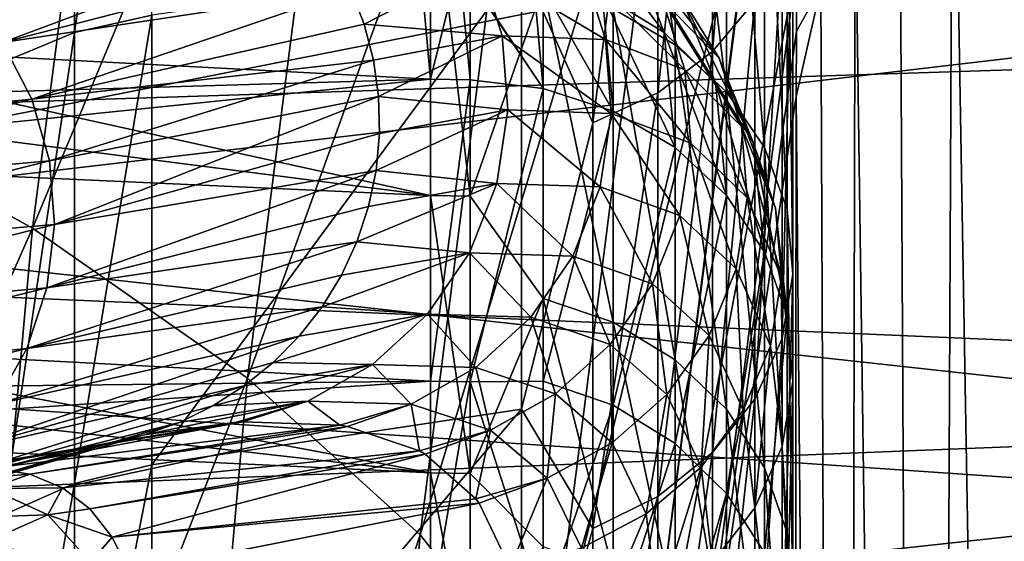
# Model space of a CAD drawing. Header units: metres. Extents: x -22 to 73, y -229 to 22.
# Tile 354 of 447: x 61.396 to 62.894, y -10.162 to -9.369. Entities that reach past the tile are written whole.
import ezdxf

# ---------------------------------------------------------------- set-up
doc = ezdxf.new("R2010")
doc.units = ezdxf.units.M
doc.layers.add('solid_509500_SW0001', color=7, linetype='CONTINUOUS')

msp = doc.modelspace()

# ---------------------------------------------------------------- linework, layer by layer
at = {"layer": 'solid_509500_SW0001'}
for points in [[(61.029751, -9.471726, 88.177193), (61.602753, -8.249917, 89.139091), (61.218891, -8.05316, 88.7584)], [(61.029751, -9.471726, 88.177193), (61.415619, -9.686172, 88.555557), (61.602753, -8.249917, 89.139091)], [(61.415619, -9.686172, 88.555557), (61.929768, -8.454942, 89.565712), (61.602753, -8.249917, 89.139091)], [(61.415619, -9.686172, 88.555557), (61.742718, -9.914229, 88.978676), (61.929768, -8.454942, 89.565712)], [(61.742718, -9.914229, 88.978676), (62.194595, -8.664883, 90.031303), (61.929768, -8.454942, 89.565712)], [(61.479786, -9.388646, 75.151253), (61.597153, -9.362164, 75.131081), (61.597153, -8.579371, 76.055855)], [(61.479786, -8.60364, 76.078644), (61.479786, -9.388646, 75.151253), (61.597153, -8.579371, 76.055855)], [(53.799999, -9.440376, 49.241554), (53.799999, -8.589276, 48.836903), (69.200699, -8.872087, 48.966187)], [(61.371479, -9.433519, 75.185432), (61.479786, -9.388646, 75.151253), (61.479786, -8.60364, 76.078644)], [(61.371479, -9.433519, 75.185432), (61.479786, -8.60364, 76.078644), (61.371479, -8.644761, 76.117256)], [(59.599998, -8.792096, 85.068657), (64.861679, -8.615326, 84.849426), (64.861679, -9.382155, 84.434792)], [(62.450405, -9.417651, 74.608482), (62.514534, -9.341178, 74.554817), (62.514534, -8.644258, 75.449837)], [(62.450405, -8.715026, 75.510826), (62.450405, -9.417651, 74.608482), (62.514534, -8.644258, 75.449837)], [(61.742718, -9.914229, 88.978676), (62.005585, -10.152093, 89.439499), (62.194595, -8.664883, 90.031303)], [(62.005585, -10.152093, 89.439499), (62.392906, -8.876309, 90.528244), (62.194595, -8.664883, 90.031303)], [(62.952862, -16.751766, 103.984497), (62.911175, -8.690939, 92.420441), (62.81591, -8.840919, 92.313881)], [(62.366886, -9.480341, 74.652473), (62.450405, -9.417651, 74.608482), (62.450405, -8.715026, 75.510826)], [(62.366886, -8.773039, 75.560822), (62.366886, -9.480341, 74.652473), (62.450405, -8.715026, 75.510826)], [(62.268269, -9.526026, 74.684532), (62.366886, -9.480341, 74.652473), (62.366886, -8.773039, 75.560822)], [(62.268269, -8.815315, 75.59726), (62.268269, -9.526026, 74.684532), (62.366886, -8.773039, 75.560822)], [(62.393513, -9.407076, 73.291977), (62.298885, -9.352744, 73.261414), (62.298885, -8.784178, 74.163963)], [(62.393513, -8.835207, 74.199776), (62.393513, -9.407076, 73.291977), (62.298885, -8.784178, 74.163963)], [(59.599998, -9.552241, 84.655167), (59.599998, -8.792096, 85.068657), (64.861679, -9.382155, 84.434792)], [(62.159725, -9.283252, 75.070976), (62.268269, -9.526026, 74.684532), (62.268269, -8.815315, 75.59726)], [(62.471672, -9.478583, 73.332199), (62.393513, -9.407076, 73.291977), (62.393513, -8.835207, 74.199776)], [(62.471672, -8.902368, 74.246902), (62.471672, -9.478583, 73.332199), (62.393513, -8.835207, 74.199776)], [(62.777531, -17.025888, 103.791794), (62.81591, -8.840919, 92.313881), (62.734512, -8.996242, 92.203545)], [(62.777531, -17.025888, 103.791794), (62.952862, -16.751766, 103.984497), (62.81591, -8.840919, 92.313881)], [(53.799999, -9.440376, 49.241554), (69.200699, -8.872087, 48.966187), (69.202698, -10.497551, 49.812054)], [(62.005585, -10.152093, 89.439499), (62.199837, -10.39579, 89.930336), (62.392906, -8.876309, 90.528244)], [(62.199837, -10.39579, 89.930336), (62.520508, -9.083649, 91.04303), (62.392906, -8.876309, 90.528244)], [(62.52935, -9.563594, 73.380028), (62.471672, -9.478583, 73.332199), (62.471672, -8.902368, 74.246902)], [(62.52935, -8.98221, 74.302925), (62.52935, -9.563594, 73.380028), (62.471672, -8.902368, 74.246902)], [(62.563583, -9.65774, 73.432991), (62.52935, -9.563594, 73.380028), (62.52935, -8.98221, 74.302925)], [(62.563583, -9.070633, 74.364975), (62.563583, -9.65774, 73.432991), (62.52935, -8.98221, 74.302925)], [(62.021458, -9.636569, 72.595253), (59.074009, -9.257332, 73.000717), (59.074009, -8.986861, 73.471901)], [(62.021458, -9.113147, 73.561508), (62.021458, -9.636569, 72.595253), (59.074009, -8.986861, 73.471901)], [(62.777531, -17.025888, 103.791794), (62.734512, -8.996242, 92.203545), (62.667427, -9.156054, 92.090042)], [(62.572617, -9.756187, 73.488373), (62.563583, -9.65774, 73.432991), (62.563583, -9.070633, 74.364975)], [(62.572617, -9.163095, 74.429855), (62.572617, -9.756187, 73.488373), (62.563583, -9.070633, 74.364975)], [(62.199837, -10.39579, 89.930336), (62.322224, -10.641254, 90.442978), (62.520508, -9.083649, 91.04303)], [(62.322224, -10.641254, 90.442978), (62.521458, -9.085765, 91.048424), (62.520508, -9.083649, 91.04303)], [(62.322224, -10.641254, 90.442978), (62.577919, -9.287579, 91.577278), (62.521458, -9.085765, 91.048424)], [(62.081627, -9.637572, 72.595589), (62.021458, -9.636569, 72.595253), (62.021458, -9.113147, 73.561508)], [(62.081627, -9.114006, 73.562111), (62.081627, -9.637572, 72.595589), (62.021458, -9.113147, 73.561508)], [(62.19265, -9.318377, 73.242081), (62.081627, -9.637572, 72.595589), (62.081627, -9.114006, 73.562111)], [(62.555981, -9.853878, 73.543327), (62.572617, -9.756187, 73.488373), (62.572617, -9.163095, 74.429855)], [(62.555981, -9.254848, 74.49424), (62.555981, -9.853878, 73.543327), (62.572617, -9.163095, 74.429855)], [(62.648949, -17.316845, 103.587273), (62.667427, -9.156054, 92.090042), (62.615021, -9.319482, 91.973984)], [(62.648949, -17.316845, 103.587273), (62.777531, -17.025888, 103.791794), (62.667427, -9.156054, 92.090042)], [(62.230434, -9.194478, 62.234135), (62.282333, -9.330312, 62.635757), (62.376732, -9.388394, 62.612728)], [(62.324833, -9.254616, 62.217182), (62.230434, -9.194478, 62.234135), (62.376732, -9.388394, 62.612728)], [(64.863281, -9.940419, 51.971718), (64.861427, -9.19685, 51.624813), (60.228394, -9.7418, 51.601006)], [(62.715557, -9.251195, 51.525753), (60.228394, -9.7418, 51.601006), (64.861427, -9.19685, 51.624813)], [(61.370216, -9.403656, 59.577564), (61.309376, -9.327443, 59.566338), (61.842129, -9.227398, 60.540501)], [(61.370216, -9.403656, 59.577564), (61.842129, -9.227398, 60.540501), (61.873756, -9.273874, 60.547512)], [(62.715557, -9.251195, 51.525753), (60.563084, -9.305677, 51.426376), (60.228394, -9.7418, 51.601006)], [(62.316689, -9.243005, 61.795319), (62.402756, -9.333652, 62.194904), (62.460213, -9.427532, 62.168442)], [(62.374146, -9.339115, 61.778687), (62.316689, -9.243005, 61.795319), (62.460213, -9.427532, 62.168442)], [(62.324833, -9.254616, 62.217182), (62.376732, -9.388394, 62.612728), (62.454659, -9.464727, 62.582462)], [(62.402756, -9.333652, 62.194904), (62.324833, -9.254616, 62.217182), (62.454659, -9.464727, 62.582462)], [(62.514534, -9.945796, 73.595032), (62.555981, -9.853878, 73.543327), (62.555981, -9.254848, 74.49424)], [(62.514534, -9.341178, 74.554817), (62.514534, -9.945796, 73.595032), (62.555981, -9.254848, 74.49424)], [(62.021458, -9.636569, 72.595253), (59.074009, -9.503057, 72.516335), (59.074009, -9.257332, 73.000717)], [(61.370216, -9.403656, 59.577564), (61.873756, -9.273874, 60.547512), (61.899891, -9.323647, 60.555019)], [(61.597153, -10.045728, 74.13073), (62.159725, -9.961054, 74.079048), (62.159725, -9.283252, 75.070976)], [(61.597153, -9.362164, 75.131081), (61.597153, -10.045728, 74.13073), (62.159725, -9.283252, 75.070976)], [(62.064827, -9.283223, 62.664616), (62.00663, -9.296542, 62.70039), (62.021458, -9.459704, 63.05088)], [(62.064827, -9.283223, 62.664616), (62.021458, -9.459704, 63.05088), (62.081627, -9.460635, 63.050392)], [(62.064827, -9.283223, 62.664616), (62.19265, -9.473461, 63.043682), (62.064072, -9.279746, 62.655872)], [(62.1763, -9.293459, 62.650372), (62.064072, -9.279746, 62.655872), (62.19265, -9.473461, 63.043682)], [(62.064827, -9.283223, 62.664616), (62.081627, -9.460635, 63.050392), (62.19265, -9.473461, 63.043682)], [(62.159725, -9.283252, 75.070976), (62.159725, -9.961054, 74.079048), (62.268269, -9.526026, 74.684532)], [(62.00663, -9.296542, 62.70039), (59.074009, -9.305138, 63.08881), (60.542709, -9.382145, 63.069847)], [(62.00663, -9.296542, 62.70039), (60.542709, -9.382145, 63.069847), (62.021458, -9.459704, 63.05088)], [(61.920174, -9.37608, 60.562927), (61.899891, -9.323647, 60.555019), (62.096069, -9.285693, 60.970238)], [(61.920174, -9.37608, 60.562927), (62.096069, -9.285693, 60.970238), (62.130112, -9.393572, 60.974533)], [(62.096069, -9.285693, 60.970238), (62.253273, -9.291244, 61.378853), (62.287312, -9.398966, 61.371635)], [(62.130112, -9.393572, 60.974533), (62.096069, -9.285693, 60.970238), (62.287312, -9.398966, 61.371635)], [(62.1763, -9.293459, 62.650372), (62.19265, -9.473461, 63.043682), (62.298885, -9.508399, 63.025406)], [(62.282333, -9.330312, 62.635757), (62.1763, -9.293459, 62.650372), (62.298885, -9.508399, 63.025406)], [(62.253273, -9.291244, 61.378853), (62.374146, -9.339115, 61.778687), (62.408184, -9.445498, 61.760277)], [(62.287312, -9.398966, 61.371635), (62.253273, -9.291244, 61.378853), (62.408184, -9.445498, 61.760277)], [(62.322224, -10.641254, 90.442978), (62.370682, -10.884567, 90.968979), (62.577919, -9.287579, 91.577278)], [(62.577747, -9.386607, 91.716644), (62.577919, -9.287579, 91.577278), (62.370682, -10.884567, 90.968979)], [(62.615021, -9.319482, 91.973984), (62.577919, -9.287579, 91.577278), (62.577747, -9.386607, 91.716644)], [(61.414829, -9.490159, 59.590309), (61.370216, -9.403656, 59.577564), (61.899891, -9.323647, 60.555019)], [(61.414829, -9.490159, 59.590309), (61.899891, -9.323647, 60.555019), (61.920174, -9.37608, 60.562927)], [(62.19265, -9.318377, 73.242081), (62.19265, -9.792778, 72.291039), (62.081627, -9.637572, 72.595589)], [(62.298885, -9.828894, 72.30687), (62.19265, -9.792778, 72.291039), (62.19265, -9.318377, 73.242081)], [(62.298885, -9.352744, 73.261414), (62.298885, -9.828894, 72.30687), (62.19265, -9.318377, 73.242081)], [(62.282333, -9.330312, 62.635757), (62.298885, -9.508399, 63.025406), (62.393513, -9.563636, 62.996506)], [(62.376732, -9.388394, 62.612728), (62.282333, -9.330312, 62.635757), (62.393513, -9.563636, 62.996506)], [(62.615021, -9.319482, 91.973984), (62.577747, -9.386607, 91.716644), (62.577576, -9.48563, 91.85601)], [(62.648949, -17.316845, 103.587273), (62.615021, -9.319482, 91.973984), (62.577576, -9.48563, 91.85601)], [(62.374146, -9.339115, 61.778687), (62.460213, -9.427532, 62.168442), (62.494251, -9.531447, 62.139153)], [(62.408184, -9.445498, 61.760277), (62.374146, -9.339115, 61.778687), (62.494251, -9.531447, 62.139153)], [(62.402756, -9.333652, 62.194904), (62.454659, -9.464727, 62.582462), (62.512112, -9.555399, 62.546509)], [(62.460213, -9.427532, 62.168442), (62.402756, -9.333652, 62.194904), (62.512112, -9.555399, 62.546509)], [(62.450405, -10.02722, 73.640839), (62.514534, -9.945796, 73.595032), (62.514534, -9.341178, 74.554817)], [(62.450405, -9.417651, 74.608482), (62.450405, -10.02722, 73.640839), (62.514534, -9.341178, 74.554817)], [(62.393513, -9.885992, 72.331886), (62.298885, -9.828894, 72.30687), (62.298885, -9.352744, 73.261414)], [(62.393513, -9.407076, 73.291977), (62.393513, -9.885992, 72.331886), (62.298885, -9.352744, 73.261414)], [(61.479786, -10.074142, 74.148071), (61.597153, -10.045728, 74.13073), (61.597153, -9.362164, 75.131081)], [(61.479786, -9.388646, 75.151253), (61.479786, -10.074142, 74.148071), (61.597153, -9.362164, 75.131081)], [(62.021458, -9.459704, 63.05088), (60.542709, -9.382145, 63.069847), (59.074009, -9.546131, 63.575436)], [(59.599998, -9.552241, 84.655167), (64.861679, -9.382155, 84.434792), (64.861679, -10.129076, 83.985275)], [(61.371479, -10.122293, 74.177452), (61.479786, -10.074142, 74.148071), (61.479786, -9.388646, 75.151253)], [(61.371479, -10.122293, 74.177452), (61.479786, -9.388646, 75.151253), (61.371479, -9.433519, 75.185432)], [(61.414829, -9.490159, 59.590309), (61.920174, -9.37608, 60.562927), (61.934319, -9.43048, 60.571136)], [(61.934319, -9.43048, 60.571136), (61.920174, -9.37608, 60.562927), (62.130112, -9.393572, 60.974533)], [(62.577576, -9.48563, 91.85601), (62.577747, -9.386607, 91.716644), (62.370682, -10.884567, 90.968979)], [(62.376732, -9.388394, 62.612728), (62.393513, -9.563636, 62.996506), (62.471672, -9.636333, 62.958473)], [(62.454659, -9.464727, 62.582462), (62.376732, -9.388394, 62.612728), (62.471672, -9.636333, 62.958473)], [(60.775394, -9.552185, 58.555534), (61.370216, -9.403656, 59.577564), (61.414829, -9.490159, 59.590309)], [(61.942135, -9.486123, 60.579529), (61.934319, -9.43048, 60.571136), (62.130112, -9.393572, 60.974533)], [(61.942135, -9.486123, 60.579529), (62.130112, -9.393572, 60.974533), (62.138992, -9.506336, 60.979027)], [(62.130112, -9.393572, 60.974533), (62.287312, -9.398966, 61.371635), (62.296196, -9.511568, 61.36409)], [(62.138992, -9.506336, 60.979027), (62.130112, -9.393572, 60.974533), (62.296196, -9.511568, 61.36409)], [(62.287312, -9.398966, 61.371635), (62.408184, -9.445498, 61.760277), (62.417068, -9.5567, 61.741035)], [(62.296196, -9.511568, 61.36409), (62.287312, -9.398966, 61.371635), (62.417068, -9.5567, 61.741035)], [(62.366886, -10.093966, 73.678391), (62.450405, -10.02722, 73.640839), (62.450405, -9.417651, 74.608482)], [(62.366886, -9.480341, 74.652473), (62.366886, -10.093966, 73.678391), (62.450405, -9.417651, 74.608482)], [(62.471672, -9.961141, 72.364815), (62.393513, -9.885992, 72.331886), (62.393513, -9.407076, 73.291977)], [(62.471672, -9.478583, 73.332199), (62.471672, -9.961141, 72.364815), (62.393513, -9.407076, 73.291977)], [(61.441502, -9.583619, 59.60408), (61.414829, -9.490159, 59.590309), (61.934319, -9.43048, 60.571136)], [(61.441502, -9.583619, 59.60408), (61.934319, -9.43048, 60.571136), (61.942135, -9.486123, 60.579529)], [(62.460213, -9.427532, 62.168442), (62.512112, -9.555399, 62.546509), (62.546154, -9.655762, 62.506714)], [(62.494251, -9.531447, 62.139153), (62.460213, -9.427532, 62.168442), (62.546154, -9.655762, 62.506714)], [(53.799999, -10.272465, 49.683983), (53.799999, -9.440376, 49.241554), (69.202698, -10.497551, 49.812054)], [(62.408184, -9.445498, 61.760277), (62.494251, -9.531447, 62.139153), (62.503136, -9.640069, 62.108536)], [(62.417068, -9.5567, 61.741035), (62.408184, -9.445498, 61.760277), (62.503136, -9.640069, 62.108536)], [(62.021458, -9.459704, 63.05088), (59.074009, -9.546131, 63.575436), (59.074009, -9.761825, 64.074165)], [(62.021458, -9.918457, 64.049812), (62.021458, -9.459704, 63.05088), (59.074009, -9.761825, 64.074165)], [(62.081627, -9.460635, 63.050392), (62.021458, -9.459704, 63.05088), (62.021458, -9.918457, 64.049812)], [(62.081627, -9.91939, 64.049316), (62.081627, -9.460635, 63.050392), (62.021458, -9.918457, 64.049812)], [(62.19265, -9.473461, 63.043682), (62.081627, -9.460635, 63.050392), (62.081627, -9.91939, 64.049316)], [(62.454659, -9.464727, 62.582462), (62.471672, -9.636333, 62.958473), (62.52935, -9.722758, 62.913258)], [(62.512112, -9.555399, 62.546509), (62.454659, -9.464727, 62.582462), (62.52935, -9.722758, 62.913258)], [(60.902828, -10.846779, 87.493134), (61.415619, -9.686172, 88.555557), (61.029751, -9.471726, 88.177193)], [(62.19265, -9.918725, 64.008705), (62.19265, -9.473461, 63.043682), (62.081627, -9.91939, 64.049316)], [(62.298885, -9.508399, 63.025406), (62.19265, -9.473461, 63.043682), (62.19265, -9.918725, 64.008705)], [(62.52935, -10.050478, 72.403961), (62.471672, -9.961141, 72.364815), (62.471672, -9.478583, 73.332199)], [(62.52935, -9.563594, 73.380028), (62.52935, -10.050478, 72.403961), (62.471672, -9.478583, 73.332199)], [(60.820007, -9.638739, 58.567932), (60.775394, -9.552185, 58.555534), (61.414829, -9.490159, 59.590309)], [(60.820007, -9.638739, 58.567932), (61.414829, -9.490159, 59.590309), (61.441502, -9.583619, 59.60408)], [(61.449203, -9.680433, 59.618343), (61.441502, -9.583619, 59.60408), (61.942135, -9.486123, 60.579529)], [(61.449203, -9.680433, 59.618343), (61.942135, -9.486123, 60.579529), (61.943516, -9.542274, 60.588001)], [(61.943516, -9.542274, 60.588001), (61.942135, -9.486123, 60.579529), (62.138992, -9.506336, 60.979027)], [(62.268269, -10.142609, 73.70575), (62.366886, -10.093966, 73.678391), (62.366886, -9.480341, 74.652473)], [(62.268269, -9.526026, 74.684532), (62.268269, -10.142609, 73.70575), (62.366886, -9.480341, 74.652473)], [(62.569775, -16.391064, 101.624237), (62.577576, -9.48563, 91.85601), (62.370682, -10.884567, 90.968979)], [(62.648949, -17.316845, 103.587273), (62.577576, -9.48563, 91.85601), (62.569775, -16.391064, 101.624237)], [(62.021458, -10.05804, 71.579887), (59.074009, -9.723399, 72.020065), (59.074009, -9.503057, 72.516335)], [(62.021458, -9.636569, 72.595253), (62.021458, -10.05804, 71.579887), (59.074009, -9.503057, 72.516335)], [(61.93845, -9.598207, 60.596436), (62.138992, -9.506336, 60.979027), (62.122261, -9.618208, 60.983482)], [(61.93845, -9.598207, 60.596436), (61.943516, -9.542274, 60.588001), (62.138992, -9.506336, 60.979027)], [(62.122261, -9.618208, 60.983482), (62.138992, -9.506336, 60.979027), (62.279461, -9.623278, 61.356606)], [(62.138992, -9.506336, 60.979027), (62.296196, -9.511568, 61.36409), (62.279461, -9.623278, 61.356606)], [(62.298885, -9.955305, 63.993984), (62.298885, -9.508399, 63.025406), (62.19265, -9.918725, 64.008705)], [(62.393513, -9.563636, 62.996506), (62.298885, -9.508399, 63.025406), (62.298885, -9.955305, 63.993984)], [(62.279461, -9.623278, 61.356606), (62.296196, -9.511568, 61.36409), (62.400333, -9.66702, 61.721943)], [(62.296196, -9.511568, 61.36409), (62.417068, -9.5567, 61.741035), (62.400333, -9.66702, 61.721943)], [(62.159725, -9.961054, 74.079048), (62.268269, -10.142609, 73.70575), (62.268269, -9.526026, 74.684532)], [(62.494251, -9.531447, 62.139153), (62.546154, -9.655762, 62.506714), (62.555035, -9.76067, 62.465118)], [(62.503136, -9.640069, 62.108536), (62.494251, -9.531447, 62.139153), (62.555035, -9.76067, 62.465118)], [(59.599998, -10.293185, 84.207726), (59.599998, -9.552241, 84.655167), (64.861679, -10.129076, 83.985275)], [(61.449203, -9.680433, 59.618343), (61.943516, -9.542274, 60.588001), (61.93845, -9.598207, 60.596436)], [(62.393513, -10.013138, 63.970711), (62.393513, -9.563636, 62.996506), (62.298885, -9.955305, 63.993984)], [(62.471672, -9.636333, 62.958473), (62.393513, -9.563636, 62.996506), (62.393513, -10.013138, 63.970711)], [(62.400333, -9.66702, 61.721943), (62.417068, -9.5567, 61.741035), (62.486401, -9.74783, 62.078163)], [(62.417068, -9.5567, 61.741035), (62.503136, -9.640069, 62.108536), (62.486401, -9.74783, 62.078163)], [(62.512112, -9.555399, 62.546509), (62.52935, -9.722758, 62.913258), (62.563583, -9.818472, 62.863182)], [(62.546154, -9.655762, 62.506714), (62.512112, -9.555399, 62.546509), (62.563583, -9.818472, 62.863182)], [(62.563583, -10.149418, 72.447319), (62.52935, -10.050478, 72.403961), (62.52935, -9.563594, 73.380028)], [(62.563583, -9.65774, 73.432991), (62.563583, -10.149418, 72.447319), (62.52935, -9.563594, 73.380028)], [(60.84668, -9.732252, 58.581329), (60.820007, -9.638739, 58.567932), (61.441502, -9.583619, 59.60408)], [(60.84668, -9.732252, 58.581329), (61.441502, -9.583619, 59.60408), (61.449203, -9.680433, 59.618343)], [(61.437637, -9.776871, 59.632549), (61.93845, -9.598207, 60.596436), (61.927002, -9.653207, 60.604733)], [(61.437637, -9.776871, 59.632549), (61.449203, -9.680433, 59.618343), (61.93845, -9.598207, 60.596436)], [(61.927002, -9.653207, 60.604733), (61.93845, -9.598207, 60.596436), (62.122261, -9.618208, 60.983482)], [(61.909321, -9.706571, 60.612785), (62.122261, -9.618208, 60.983482), (62.080772, -9.723451, 60.987675)], [(61.909321, -9.706571, 60.612785), (61.927002, -9.653207, 60.604733), (62.122261, -9.618208, 60.983482)], [(62.080772, -9.723451, 60.987675), (62.122261, -9.618208, 60.983482), (62.237972, -9.728369, 61.349564)], [(62.122261, -9.618208, 60.983482), (62.279461, -9.623278, 61.356606), (62.237972, -9.728369, 61.349564)], [(62.237972, -9.728369, 61.349564), (62.279461, -9.623278, 61.356606), (62.358845, -9.770803, 61.703983)], [(62.279461, -9.623278, 61.356606), (62.400333, -9.66702, 61.721943), (62.358845, -9.770803, 61.703983)], [(62.081627, -10.058991, 71.580353), (62.021458, -10.05804, 71.579887), (62.021458, -9.636569, 72.595253)], [(62.081627, -9.637572, 72.595589), (62.081627, -10.058991, 71.580353), (62.021458, -9.636569, 72.595253)], [(62.19265, -9.792778, 72.291039), (62.081627, -10.058991, 71.580353), (62.081627, -9.637572, 72.595589)], [(62.471672, -10.089252, 63.940083), (62.471672, -9.636333, 62.958473), (62.393513, -10.013138, 63.970711)], [(62.52935, -9.722758, 62.913258), (62.471672, -9.636333, 62.958473), (62.471672, -10.089252, 63.940083)], [(62.486401, -9.74783, 62.078163), (62.503136, -9.640069, 62.108536), (62.538303, -9.864747, 62.423851)], [(62.503136, -9.640069, 62.108536), (62.555035, -9.76067, 62.465118), (62.538303, -9.864747, 62.423851)], [(61.437637, -9.776871, 59.632549), (61.927002, -9.653207, 60.604733), (61.909321, -9.706571, 60.612785)], [(62.546154, -9.655762, 62.506714), (62.563583, -9.818472, 62.863182), (62.572617, -9.918557, 62.810818)], [(62.555035, -9.76067, 62.465118), (62.546154, -9.655762, 62.506714), (62.572617, -9.918557, 62.810818)], [(62.572617, -10.252876, 72.492653), (62.563583, -10.149418, 72.447319), (62.563583, -9.65774, 73.432991)], [(62.572617, -9.756187, 73.488373), (62.572617, -10.252876, 72.492653), (62.563583, -9.65774, 73.432991)], [(62.358845, -9.770803, 61.703983), (62.400333, -9.66702, 61.721943), (62.444912, -9.849207, 62.049591)], [(62.400333, -9.66702, 61.721943), (62.486401, -9.74783, 62.078163), (62.444912, -9.849207, 62.049591)], [(60.854382, -9.829123, 58.595207), (60.84668, -9.732252, 58.581329), (61.449203, -9.680433, 59.618343)], [(60.854382, -9.829123, 58.595207), (61.449203, -9.680433, 59.618343), (61.437637, -9.776871, 59.632549)], [(60.902828, -10.846779, 87.493134), (61.290123, -11.078083, 87.867157), (61.415619, -9.686172, 88.555557)], [(61.290123, -11.078083, 87.867157), (61.742718, -9.914229, 88.978676), (61.415619, -9.686172, 88.555557)], [(61.407249, -9.869213, 59.646156), (61.909321, -9.706571, 60.612785), (61.885632, -9.75761, 60.620483)], [(61.407249, -9.869213, 59.646156), (61.437637, -9.776871, 59.632549), (61.909321, -9.706571, 60.612785)], [(61.885632, -9.75761, 60.620483), (61.909321, -9.706571, 60.612785), (62.080772, -9.723451, 60.987675)], [(62.021458, -10.05804, 71.579887), (59.074009, -9.917953, 71.512779), (59.074009, -9.723399, 72.020065)], [(61.856243, -9.805665, 60.627735), (62.080772, -9.723451, 60.987675), (62.016655, -9.81667, 60.991386)], [(61.856243, -9.805665, 60.627735), (61.885632, -9.75761, 60.620483), (62.080772, -9.723451, 60.987675)], [(62.016655, -9.81667, 60.991386), (62.080772, -9.723451, 60.987675), (62.173855, -9.821453, 61.343327)], [(62.080772, -9.723451, 60.987675), (62.237972, -9.728369, 61.349564), (62.173855, -9.821453, 61.343327)], [(62.173855, -9.821453, 61.343327), (62.237972, -9.728369, 61.349564), (62.294727, -9.862731, 61.688076)], [(62.237972, -9.728369, 61.349564), (62.358845, -9.770803, 61.703983), (62.294727, -9.862731, 61.688076)], [(62.52935, -10.17974, 63.903671), (62.52935, -9.722758, 62.913258), (62.471672, -10.089252, 63.940083)], [(62.563583, -9.818472, 62.863182), (62.52935, -9.722758, 62.913258), (62.52935, -10.17974, 63.903671)], [(64.863281, -9.940419, 51.971718), (60.228394, -9.7418, 51.601006), (59.982315, -10.134657, 51.782776)], [(62.444912, -9.849207, 62.049591), (62.486401, -9.74783, 62.078163), (62.496815, -9.962657, 62.385029)], [(62.486401, -9.74783, 62.078163), (62.538303, -9.864747, 62.423851), (62.496815, -9.962657, 62.385029)], [(62.021458, -9.918457, 64.049812), (59.074009, -9.761825, 64.074165), (59.074009, -9.951368, 64.583031)], [(61.407249, -9.869213, 59.646156), (61.885632, -9.75761, 60.620483), (61.856243, -9.805665, 60.627735)], [(62.538303, -9.864747, 62.423851), (62.555035, -9.76067, 62.465118), (62.555981, -10.017874, 62.758858)], [(62.555035, -9.76067, 62.465118), (62.572617, -9.918557, 62.810818), (62.555981, -10.017874, 62.758858)], [(62.555981, -10.355541, 72.537636), (62.572617, -10.252876, 72.492653), (62.572617, -9.756187, 73.488373)], [(62.555981, -9.853878, 73.543327), (62.555981, -10.355541, 72.537636), (62.572617, -9.756187, 73.488373)], [(60.842815, -9.925615, 58.609032), (61.437637, -9.776871, 59.632549), (61.407249, -9.869213, 59.646156)], [(60.842815, -9.925615, 58.609032), (60.854382, -9.829123, 58.595207), (61.437637, -9.776871, 59.632549)], [(62.294727, -9.862731, 61.688076), (62.358845, -9.770803, 61.703983), (62.380795, -9.939002, 62.024281)], [(62.358845, -9.770803, 61.703983), (62.444912, -9.849207, 62.049591), (62.380795, -9.939002, 62.024281)], [(62.19265, -9.792778, 72.291039), (62.19265, -10.170415, 71.297607), (62.081627, -10.058991, 71.580353)], [(62.298885, -10.207924, 71.309769), (62.19265, -10.170415, 71.297607), (62.19265, -9.792778, 72.291039)], [(62.298885, -9.828894, 72.30687), (62.298885, -10.207924, 71.309769), (62.19265, -9.792778, 72.291039)], [(61.359211, -9.953903, 59.658634), (61.856243, -9.805665, 60.627735), (61.821533, -9.850115, 60.634438)], [(61.359211, -9.953903, 59.658634), (61.407249, -9.869213, 59.646156), (61.856243, -9.805665, 60.627735)], [(61.821533, -9.850115, 60.634438), (61.856243, -9.805665, 60.627735), (62.016655, -9.81667, 60.991386)], [(61.781948, -9.890385, 60.640514), (62.016655, -9.81667, 60.991386), (61.933189, -9.893089, 60.994431)], [(61.781948, -9.890385, 60.640514), (61.821533, -9.850115, 60.634438), (62.016655, -9.81667, 60.991386)], [(61.933189, -9.893089, 60.994431), (62.016655, -9.81667, 60.991386), (62.090389, -9.897761, 61.338215)], [(62.016655, -9.81667, 60.991386), (62.173855, -9.821453, 61.343327), (62.090389, -9.897761, 61.338215)], [(62.090389, -9.897761, 61.338215), (62.173855, -9.821453, 61.343327), (62.211266, -9.93809, 61.675037)], [(62.173855, -9.821453, 61.343327), (62.294727, -9.862731, 61.688076), (62.211266, -9.93809, 61.675037)], [(62.563583, -10.279951, 63.863346), (62.563583, -9.818472, 62.863182), (62.52935, -10.17974, 63.903671)], [(62.572617, -9.918557, 62.810818), (62.563583, -9.818472, 62.863182), (62.563583, -10.279951, 63.863346)], [(62.393513, -10.267224, 71.328995), (62.298885, -10.207924, 71.309769), (62.298885, -9.828894, 72.30687)], [(62.393513, -9.885992, 72.331886), (62.393513, -10.267224, 71.328995), (62.298885, -9.828894, 72.30687)], [(61.295376, -10.027676, 59.669502), (61.821533, -9.850115, 60.634438), (61.781948, -9.890385, 60.640514)], [(61.295376, -10.027676, 59.669502), (61.359211, -9.953903, 59.658634), (61.821533, -9.850115, 60.634438)], [(62.380795, -9.939002, 62.024281), (62.444912, -9.849207, 62.049591), (62.432693, -10.049382, 62.350643)], [(62.444912, -9.849207, 62.049591), (62.496815, -9.962657, 62.385029), (62.432693, -10.049382, 62.350643)], [(62.514534, -10.452139, 72.579964), (62.555981, -10.355541, 72.537636), (62.555981, -9.853878, 73.543327)], [(62.514534, -9.945796, 73.595032), (62.514534, -10.452139, 72.579964), (62.555981, -9.853878, 73.543327)], [(60.812428, -10.018012, 58.622269), (61.407249, -9.869213, 59.646156), (61.359211, -9.953903, 59.658634)], [(60.812428, -10.018012, 58.622269), (60.842815, -9.925615, 58.609032), (61.407249, -9.869213, 59.646156)], [(62.211266, -9.93809, 61.675037), (62.294727, -9.862731, 61.688076), (62.297333, -10.012612, 62.003532)], [(62.294727, -9.862731, 61.688076), (62.380795, -9.939002, 62.024281), (62.297333, -10.012612, 62.003532)], [(62.496815, -9.962657, 62.385029), (62.538303, -9.864747, 62.423851), (62.514534, -10.111321, 62.709969)], [(62.538303, -9.864747, 62.423851), (62.555981, -10.017874, 62.758858), (62.514534, -10.111321, 62.709969)], [(61.295376, -10.027676, 59.669502), (61.781948, -9.890385, 60.640514), (61.737999, -9.925955, 60.645882)], [(61.690254, -9.956368, 60.650467), (61.933189, -9.893089, 60.994431), (61.834663, -9.948789, 60.996651)], [(61.690254, -9.956368, 60.650467), (61.737999, -9.925955, 60.645882), (61.933189, -9.893089, 60.994431)], [(61.737999, -9.925955, 60.645882), (61.781948, -9.890385, 60.640514), (61.933189, -9.893089, 60.994431)], [(61.834663, -9.948789, 60.996651), (61.933189, -9.893089, 60.994431), (61.991863, -9.953381, 61.334488)], [(61.933189, -9.893089, 60.994431), (62.090389, -9.897761, 61.338215), (61.991863, -9.953381, 61.334488)], [(61.991863, -9.953381, 61.334488), (62.090389, -9.897761, 61.338215), (62.112736, -9.993018, 61.665531)], [(62.090389, -9.897761, 61.338215), (62.211266, -9.93809, 61.675037), (62.112736, -9.993018, 61.665531)], [(62.471672, -10.34527, 71.354301), (62.393513, -10.267224, 71.328995), (62.393513, -9.885992, 72.331886)], [(62.471672, -9.961141, 72.364815), (62.471672, -10.34527, 71.354301), (62.393513, -9.885992, 72.331886)], [(61.290123, -11.078083, 87.867157), (61.617188, -11.328436, 88.283981), (61.742718, -9.914229, 88.978676)], [(61.617188, -11.328436, 88.283981), (62.005585, -10.152093, 89.439499), (61.742718, -9.914229, 88.978676)], [(62.021458, -10.372778, 70.526909), (59.074009, -10.086006, 70.996307), (59.074009, -9.917953, 71.512779)], [(62.021458, -10.05804, 71.579887), (62.021458, -10.372778, 70.526909), (59.074009, -9.917953, 71.512779)], [(62.021458, -9.918457, 64.049812), (59.074009, -9.951368, 64.583031), (59.074009, -10.114411, 65.101021)], [(62.021458, -10.271955, 65.090233), (62.021458, -9.918457, 64.049812), (59.074009, -10.114411, 65.101021)], [(61.218197, -10.087687, 59.678341), (61.737999, -9.925955, 60.645882), (61.690254, -9.956368, 60.650467)], [(61.218197, -10.087687, 59.678341), (61.295376, -10.027676, 59.669502), (61.737999, -9.925955, 60.645882)], [(62.081627, -9.91939, 64.049316), (62.021458, -9.918457, 64.049812), (62.021458, -10.271955, 65.090233)], [(62.081627, -10.273009, 65.090103), (62.081627, -9.91939, 64.049316), (62.021458, -10.271955, 65.090233)], [(62.19265, -10.265981, 65.013161), (62.19265, -9.918725, 64.008705), (62.081627, -9.91939, 64.049316)], [(62.19265, -10.265981, 65.013161), (62.081627, -9.91939, 64.049316), (62.081627, -10.273009, 65.090103)], [(62.298885, -9.955305, 63.993984), (62.19265, -9.918725, 64.008705), (62.19265, -10.265981, 65.013161)], [(62.555981, -10.017874, 62.758858), (62.572617, -9.918557, 62.810818), (62.572617, -10.384741, 63.821178)], [(62.572617, -10.384741, 63.821178), (62.572617, -9.918557, 62.810818), (62.563583, -10.279951, 63.863346)], [(64.863281, -9.940419, 51.971718), (59.982315, -10.134657, 51.782776), (59.806877, -10.493425, 51.970623)], [(64.863365, -10.653756, 52.378864), (64.863281, -9.940419, 51.971718), (59.806877, -10.493425, 51.970623)], [(62.112736, -9.993018, 61.665531), (62.211266, -9.93809, 61.675037), (62.198803, -10.066266, 61.988407)], [(62.211266, -9.93809, 61.675037), (62.297333, -10.012612, 62.003532), (62.198803, -10.066266, 61.988407)], [(62.297333, -10.012612, 62.003532), (62.380795, -9.939002, 62.024281), (62.349232, -10.120477, 62.322453)], [(62.380795, -9.939002, 62.024281), (62.432693, -10.049382, 62.350643), (62.349232, -10.120477, 62.322453)], [(61.218197, -10.087687, 59.678341), (61.690254, -9.956368, 60.650467), (61.639332, -9.981232, 60.654217)], [(61.585884, -10.000224, 60.657085), (61.834663, -9.948789, 60.996651), (61.726219, -9.980907, 60.998112)], [(61.585884, -10.000224, 60.657085), (61.639332, -9.981232, 60.654217), (61.834663, -9.948789, 60.996651)], [(61.639332, -9.981232, 60.654217), (61.690254, -9.956368, 60.650467), (61.834663, -9.948789, 60.996651)], [(61.735928, -9.980221, 61.016819), (61.726219, -9.980907, 60.998112), (61.834663, -9.948789, 60.996651)], [(61.735928, -9.980221, 61.016819), (61.834663, -9.948789, 60.996651), (61.88345, -9.985481, 61.332642)], [(61.834663, -9.948789, 60.996651), (61.991863, -9.953381, 61.334488), (61.88345, -9.985481, 61.332642)], [(61.894794, -9.987438, 61.360023), (61.88345, -9.985481, 61.332642), (61.991863, -9.953381, 61.334488)], [(61.894794, -9.987438, 61.360023), (61.991863, -9.953381, 61.334488), (62.004269, -10.024738, 61.660282)], [(61.991863, -9.953381, 61.334488), (62.112736, -9.993018, 61.665531), (62.004269, -10.024738, 61.660282)], [(62.298885, -10.303842, 65.002151), (62.298885, -9.955305, 63.993984), (62.19265, -10.265981, 65.013161)], [(62.393513, -10.013138, 63.970711), (62.298885, -9.955305, 63.993984), (62.298885, -10.303842, 65.002151)], [(62.450405, -10.537707, 72.617462), (62.514534, -10.452139, 72.579964), (62.514534, -9.945796, 73.595032)], [(62.450405, -10.02722, 73.640839), (62.450405, -10.537707, 72.617462), (62.514534, -9.945796, 73.595032)], [(61.597153, -10.622818, 73.065392), (62.159725, -10.533279, 73.022697), (62.159725, -9.961054, 74.079048)], [(61.597153, -10.045728, 74.13073), (61.597153, -10.622818, 73.065392), (62.159725, -9.961054, 74.079048)], [(62.159725, -9.961054, 74.079048), (62.159725, -10.533279, 73.022697), (62.268269, -10.142609, 73.70575)], [(62.432693, -10.049382, 62.350643), (62.496815, -9.962657, 62.385029), (62.450405, -10.1941, 62.66666)], [(62.496815, -9.962657, 62.385029), (62.514534, -10.111321, 62.709969), (62.450405, -10.1941, 62.66666)], [(62.52935, -10.438053, 71.384384), (62.471672, -10.34527, 71.354301), (62.471672, -9.961141, 72.364815)], [(62.52935, -10.050478, 72.403961), (62.52935, -10.438053, 71.384384), (62.471672, -9.961141, 72.364815)], [(61.130657, -10.131624, 59.684814), (61.639332, -9.981232, 60.654217), (61.585884, -10.000224, 60.657085)], [(61.130657, -10.131624, 59.684814), (61.218197, -10.087687, 59.678341), (61.639332, -9.981232, 60.654217)], [(61.214333, -10.068192, 60.668747), (61.217773, -10.067631, 60.667637), (61.726219, -9.980907, 60.998112)], [(61.288528, -10.053253, 60.870045), (61.214333, -10.068192, 60.668747), (61.726219, -9.980907, 60.998112)], [(61.217773, -10.067631, 60.667637), (61.221474, -10.066999, 60.667156), (61.726219, -9.980907, 60.998112)], [(61.221474, -10.066999, 60.667156), (61.530605, -10.013102, 60.659027), (61.726219, -9.980907, 60.998112)], [(61.288528, -10.053253, 60.870045), (61.726219, -9.980907, 60.998112), (61.735928, -9.980221, 61.016819)], [(61.354168, -10.05075, 61.068539), (61.288528, -10.053253, 60.870045), (61.735928, -9.980221, 61.016819)], [(61.354168, -10.05075, 61.068539), (61.735928, -9.980221, 61.016819), (61.88345, -9.985481, 61.332642)], [(61.411812, -10.060111, 61.26519), (61.354168, -10.05075, 61.068539), (61.88345, -9.985481, 61.332642)], [(61.411812, -10.060111, 61.26519), (61.88345, -9.985481, 61.332642), (61.894794, -9.987438, 61.360023)], [(61.46151, -10.080996, 61.459381), (61.411812, -10.060111, 61.26519), (61.894794, -9.987438, 61.360023)], [(61.46151, -10.080996, 61.459381), (61.894794, -9.987438, 61.360023), (62.004269, -10.024738, 61.660282)], [(61.530605, -10.013102, 60.659027), (61.585884, -10.000224, 60.657085), (61.726219, -9.980907, 60.998112)], [(61.130657, -10.131624, 59.684814), (61.585884, -10.000224, 60.657085), (61.530605, -10.013102, 60.659027)], [(62.01321, -10.029793, 61.688702), (62.004269, -10.024738, 61.660282), (62.112736, -9.993018, 61.665531)], [(62.01321, -10.029793, 61.688702), (62.112736, -9.993018, 61.665531), (62.090305, -10.097268, 61.979885)], [(62.112736, -9.993018, 61.665531), (62.198803, -10.066266, 61.988407), (62.090305, -10.097268, 61.979885)], [(60.972942, -10.14184, 60.174835), (61.530605, -10.013102, 60.659027), (61.221474, -10.066999, 60.667156)], [(60.972942, -10.14184, 60.174835), (61.035645, -10.157926, 59.687782), (61.530605, -10.013102, 60.659027)], [(61.035645, -10.157926, 59.687782), (61.130657, -10.131624, 59.684814), (61.530605, -10.013102, 60.659027)], [(62.198803, -10.066266, 61.988407), (62.297333, -10.012612, 62.003532), (62.250706, -10.172296, 62.301907)], [(62.297333, -10.012612, 62.003532), (62.349232, -10.120477, 62.322453), (62.250706, -10.172296, 62.301907)], [(62.393513, -10.363699, 64.984734), (62.393513, -10.013138, 63.970711), (62.298885, -10.303842, 65.002151)], [(62.471672, -10.089252, 63.940083), (62.393513, -10.013138, 63.970711), (62.393513, -10.363699, 64.984734)], [(62.514534, -10.111321, 62.709969), (62.555981, -10.017874, 62.758858), (62.555981, -10.488726, 63.779335)], [(62.555981, -10.488726, 63.779335), (62.555981, -10.017874, 62.758858), (62.572617, -10.384741, 63.821178)], [(61.503262, -10.11295, 61.650211), (61.46151, -10.080996, 61.459381), (62.004269, -10.024738, 61.660282)], [(61.503262, -10.11295, 61.650211), (62.004269, -10.024738, 61.660282), (62.01321, -10.029793, 61.688702)], [(61.537224, -10.155665, 61.837528), (61.503262, -10.11295, 61.650211), (62.01321, -10.029793, 61.688702)], [(61.537224, -10.155665, 61.837528), (62.01321, -10.029793, 61.688702), (62.090305, -10.097268, 61.979885)], [(62.366886, -10.607852, 72.648193), (62.450405, -10.537707, 72.617462), (62.450405, -10.02722, 73.640839)], [(62.366886, -10.093966, 73.678391), (62.366886, -10.607852, 72.648193), (62.450405, -10.02722, 73.640839)], [(61.479786, -10.652865, 73.07972), (61.597153, -10.622818, 73.065392), (61.597153, -10.045728, 74.13073)], [(61.479786, -10.074142, 74.148071), (61.479786, -10.652865, 73.07972), (61.597153, -10.045728, 74.13073)], [(61.243595, -10.073392, 61.01173), (61.354168, -10.05075, 61.068539), (61.411812, -10.060111, 61.26519)], [(61.243595, -10.073392, 61.01173), (61.411812, -10.060111, 61.26519), (61.351582, -10.082036, 61.315063)], [(61.351582, -10.082036, 61.315063), (61.411812, -10.060111, 61.26519), (61.46151, -10.080996, 61.459381)], [(62.081627, -10.373796, 70.527168), (62.021458, -10.372778, 70.526909), (62.021458, -10.05804, 71.579887)], [(62.081627, -10.058991, 71.580353), (62.081627, -10.373796, 70.527168), (62.021458, -10.05804, 71.579887)], [(62.19265, -10.170415, 71.297607), (62.081627, -10.373796, 70.527168), (62.081627, -10.058991, 71.580353)], [(62.349232, -10.120477, 62.322453), (62.432693, -10.049382, 62.350643), (62.366886, -10.261958, 62.631157)], [(62.432693, -10.049382, 62.350643), (62.450405, -10.1941, 62.66666), (62.366886, -10.261958, 62.631157)], [(62.563583, -10.540808, 71.417702), (62.52935, -10.438053, 71.384384), (62.52935, -10.050478, 72.403961)], [(62.563583, -10.149418, 72.447319), (62.563583, -10.540808, 71.417702), (62.52935, -10.050478, 72.403961)], [(61.371479, -10.703781, 73.103996), (61.479786, -10.652865, 73.07972), (61.479786, -10.074142, 74.148071)], [(61.371479, -10.703781, 73.103996), (61.479786, -10.074142, 74.148071), (61.371479, -10.122293, 74.177452)], [(62.095436, -10.104102, 62.003769), (62.090305, -10.097268, 61.979885), (62.198803, -10.066266, 61.988407)], [(62.095436, -10.104102, 62.003769), (62.198803, -10.066266, 61.988407), (62.142178, -10.202232, 62.29018)], [(62.198803, -10.066266, 61.988407), (62.250706, -10.172296, 62.301907), (62.142178, -10.202232, 62.29018)], [(62.021458, -10.372778, 70.526909), (59.074009, -10.227155, 70.471977), (59.074009, -10.086006, 70.996307)], [(61.351582, -10.082036, 61.315063), (61.43919, -10.121676, 61.624519), (61.253643, -10.127897, 61.343803)], [(61.351582, -10.082036, 61.315063), (61.46151, -10.080996, 61.459381), (61.43919, -10.121676, 61.624519)], [(61.43919, -10.121676, 61.624519), (61.46151, -10.080996, 61.459381), (61.503262, -10.11295, 61.650211)], [(62.268269, -10.658971, 72.670593), (62.366886, -10.607852, 72.648193), (62.366886, -10.093966, 73.678391)], [(62.268269, -10.142609, 73.70575), (62.268269, -10.658971, 72.670593), (62.366886, -10.093966, 73.678391)], [(62.471672, -10.442478, 64.961815), (62.471672, -10.089252, 63.940083), (62.393513, -10.363699, 64.984734)], [(62.52935, -10.17974, 63.903671), (62.471672, -10.089252, 63.940083), (62.471672, -10.442478, 64.961815)], [(61.537224, -10.155665, 61.837528), (62.090305, -10.097268, 61.979885), (62.095436, -10.104102, 62.003769)], [(61.563564, -10.208893, 62.021259), (61.537224, -10.155665, 61.837528), (62.095436, -10.104102, 62.003769)], [(61.563564, -10.208893, 62.021259), (62.095436, -10.104102, 62.003769), (62.142178, -10.202232, 62.29018)], [(62.021458, -10.271955, 65.090233), (59.074009, -10.114411, 65.101021), (59.074009, -10.250586, 65.627052)], [(61.43919, -10.121676, 61.624519), (61.338062, -10.166195, 61.642185), (61.253643, -10.127897, 61.343803)], [(61.43919, -10.121676, 61.624519), (61.503971, -10.193707, 61.935577), (61.338062, -10.166195, 61.642185)], [(61.43919, -10.121676, 61.624519), (61.503262, -10.11295, 61.650211), (61.537224, -10.155665, 61.837528)], [(61.43919, -10.121676, 61.624519), (61.537224, -10.155665, 61.837528), (61.503971, -10.193707, 61.935577)], [(62.250706, -10.172296, 62.301907), (62.349232, -10.120477, 62.322453), (62.268269, -10.31141, 62.605286)], [(62.349232, -10.120477, 62.322453), (62.366886, -10.261958, 62.631157), (62.268269, -10.31141, 62.605286)], [(62.450405, -10.1941, 62.66666), (62.514534, -10.111321, 62.709969), (62.514534, -10.586566, 63.739964)], [(62.514534, -10.586566, 63.739964), (62.514534, -10.111321, 62.709969), (62.555981, -10.488726, 63.779335)], [(59.599998, -10.293185, 84.207726), (64.861679, -10.129076, 83.985275), (64.861679, -10.854502, 83.501839)], [(61.617188, -11.328436, 88.283981), (61.878475, -11.593595, 88.736549), (62.005585, -10.152093, 89.439499)], [(61.878475, -11.593595, 88.736549), (62.199837, -10.39579, 89.930336), (62.005585, -10.152093, 89.439499)], [(62.159725, -10.533279, 73.022697), (62.268269, -10.658971, 72.670593), (62.268269, -10.142609, 73.70575)], [(62.572617, -10.648256, 71.452538), (62.563583, -10.540808, 71.417702), (62.563583, -10.149418, 72.447319)], [(62.572617, -10.252876, 72.492653), (62.572617, -10.648256, 71.452538), (62.563583, -10.149418, 72.447319)], [(61.503971, -10.193707, 61.935577), (61.537224, -10.155665, 61.837528), (61.563564, -10.208893, 62.021259)]]:
    msp.add_3dface(points, dxfattribs=at)

doc.saveas('drawing.dxf')
